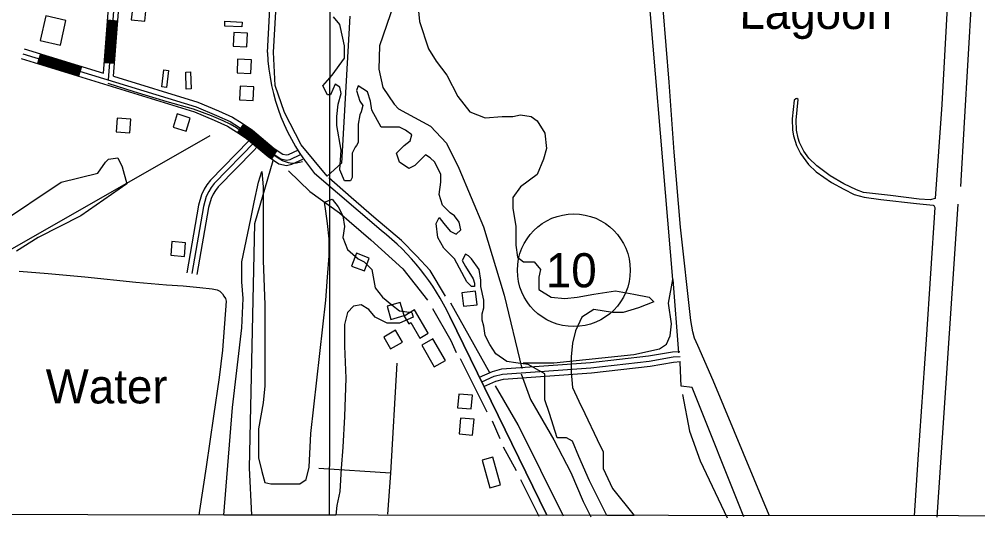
# Model space of a CAD drawing. Extents: x 3219052 to 3256913, y 800770 to 826146.
# Drawn here: x 3248499 to 3251304, y 806145 to 807605 of the extents above; entities that cross this region are included whole.
import ezdxf

# ---------------------------------------------------------------- set-up
doc = ezdxf.new("R2010")
doc.units = 0
for name, color, linetype in [('V-BLDG-OTLN', 7, 'Continuous'), ('V-GRID-FRAM', 7, 'Continuous'), ('V-GRID-MAJR', 7, 'Continuous'), ('V-RIVR-IDEN', 7, 'Continuous'), ('V-ROAD-CNTR', 7, 'Continuous'), ('V-ROAD-IDEN', 7, 'Continuous'), ('V-SITE-VEGE', 7, 'Continuous'), ('V-TOPO-SHOR', 7, 'Continuous')]:
    doc.layers.add(name, color=color, linetype=linetype)

msp = doc.modelspace()

# ---------------------------------------------------------------- linework, layer by layer
at = {"layer": 'V-BLDG-OTLN'}
for points in [[(3248831.6, 807643.6), (3248827.1, 807603.9), (3248866.8, 807599.4), (3248871.3, 807639.1)], [(3248620.2, 807529.7), (3248636.3, 807601.9), (3248577.2, 807615.1), (3248561, 807543)], [(3249150.8, 807583.1), (3249100.8, 807585.4), (3249101.5, 807599.3), (3249151.4, 807597.1)], [(3249165.8, 807524.2), (3249167.7, 807564.1), (3249127.8, 807566.1), (3249125.8, 807526.1)], [(3249176.7, 807446.4), (3249178.6, 807486.4), (3249138.6, 807488.3), (3249136.7, 807448.3)], [(3248916.4, 807407.3), (3248922.3, 807456.9), (3248936.2, 807455.3), (3248930.4, 807405.6)], [(3249000.9, 807451.1), (3249002.3, 807401.1), (3248988.3, 807400.7), (3248986.9, 807450.7)], [(3249184.2, 807367.7), (3249186.1, 807407.7), (3249146.1, 807409.6), (3249144.2, 807369.7)], [(3248786, 807315.3), (3248783.5, 807275.4), (3248823.4, 807272.9), (3248825.9, 807312.9)], [(3248961.5, 807327.9), (3248949.6, 807289.7), (3248987.8, 807277.8), (3248999.7, 807316)], [(3248946.4, 806954.2), (3248942.9, 806914.4), (3248982.7, 806910.8), (3248986.3, 806950.7)], [(3249486.1, 806919.9), (3249471.8, 806882.5), (3249509.2, 806868.2), (3249523.5, 806905.6)], [(3249794.8, 806804.5), (3249799.1, 806764.7), (3249838.9, 806769), (3249834.5, 806808.8)], [(3249614.1, 806776), (3249575.7, 806764.7), (3249587, 806726.4), (3249625.4, 806737.6)], [(3249696.2, 806686), (3249656.3, 806754.2), (3249625.6, 806736.2), (3249638.9, 806713.4), (3249644.8, 806716.9), (3249671.4, 806671.5)], [(3249600.8, 806694.6), (3249566.1, 806674.6), (3249586.1, 806639.9), (3249620.8, 806660)], [(3249746.6, 806606.3), (3249710, 806669.8), (3249677.4, 806651.1), (3249713.9, 806587.5)], [(3249825.3, 806504.3), (3249785.4, 806507.7), (3249782.1, 806467.8), (3249821.9, 806464.5)], [(3249790.6, 806437.6), (3249786.3, 806391), (3249825.8, 806387.3), (3249830.1, 806433.9)], [(3249854.3, 806314.1), (3249876.1, 806233.3), (3249907.4, 806241.8), (3249885.6, 806322.6)]]:
    msp.add_lwpolyline(points, close=True, dxfattribs=at)
at = {"layer": 'V-GRID-FRAM'}
for points in [[(3223248.6, 824370.1), (3254658.5, 824333.6), (3254645.2, 806146.9), (3223219.5, 806183.5), (3223248.6, 824370.1)], [(3254645.2, 806146.9), (3223219.5, 806183.5)]]:
    msp.add_lwpolyline(points, dxfattribs=at)
at = {"layer": 'V-GRID-MAJR'}
msp.add_spline([(3249407.6, 806153), (3249412.9, 812213.3), (3249418.2, 818275.5), (3249423.5, 824337.8), (3249423.5, 824339.7)], degree=3, dxfattribs=at)
at = {"layer": 'V-ROAD-CNTR'}
for p, q in [((3248758.2, 807603.1), (3248788.1, 807600.9)), ((3248562.1, 807503.9), (3248553.3, 807475.2)), ((3248681.6, 807467.2), (3248672.8, 807438.5)), ((3248748.6, 807478.5), (3248778.6, 807476.2)), ((3249155.3, 807298.3), (3249138.4, 807273.5)), ((3249253.4, 807221.7), (3249237.2, 807196.5))]:
    msp.add_line(p, q, dxfattribs=at)
for points in [[(3249225.7, 807507.8), (3249248.9, 807949.8), (3249386.4, 809967.8)], [(3248746.3, 807447.3), (3248785.2, 807956.7)], [(3248800.2, 807955.6), (3248759.8, 807427.5)], [(3248775.7, 807438.3), (3248815.1, 807954.4)], [(3248751.6, 807478.3), (3248761.2, 807602.9)], [(3248754.6, 807478), (3248764.2, 807602.7)], [(3248757.6, 807477.8), (3248767.1, 807602.5)], [(3248760.6, 807477.6), (3248770.1, 807602.2)], [(3248763.6, 807477.4), (3248773.1, 807602)], [(3248766.6, 807477.1), (3248776.1, 807601.8)], [(3248769.6, 807476.9), (3248779.1, 807601.5)], [(3248772.6, 807476.7), (3248782.1, 807601.3)], [(3248775.6, 807476.4), (3248785.1, 807601.1)], [(3248514.3, 807518.6), (3248746.3, 807447.3)], [(3248505.5, 807489.9), (3249012.1, 807334.3), (3249070.3, 807309.4), (3249109.1, 807292.2), (3249135.3, 807275.6), (3249164, 807256.1), (3249227.4, 807202.9), (3249259.4, 807182.2), (3249281.6, 807177.3), (3249296.7, 807180.7), (3249328.8, 807195.2)], [(3248509.9, 807504.2), (3249017.3, 807348.4), (3249076.3, 807323.2), (3249116.2, 807305.5), (3249143.5, 807288.2), (3249173, 807268.1), (3249236.3, 807214.9), (3249265.3, 807196.2), (3249281.5, 807192.7), (3249292, 807195), (3249322.6, 807208.8)], [(3248555, 807481), (3248674.5, 807444.3)], [(3248555.9, 807483.8), (3248675.4, 807447.1)], [(3248556.8, 807486.7), (3248676.3, 807450)], [(3248557.7, 807489.6), (3248677.2, 807452.9)], [(3248558.6, 807492.4), (3248678.1, 807455.7)], [(3248559.4, 807495.3), (3248678.9, 807458.6)], [(3248560.3, 807498.2), (3248679.8, 807461.5)], [(3248561.2, 807501), (3248680.7, 807464.3)], [(3248554.2, 807478.1), (3248673.7, 807441.4)], [(3248775.7, 807438.3), (3249022.5, 807362.5), (3249082.3, 807337), (3249123.3, 807318.7), (3249151.8, 807300.7), (3249182.1, 807280.1), (3249245.2, 807227), (3249271.2, 807210.3), (3249281.5, 807208), (3249287.2, 807209.3), (3249316.5, 807222.5)], [(3249328.3, 807187.7), (3249310.5, 807183.6), (3249297.1, 807182.9), (3249287.4, 807184.9), (3249269.5, 807191), (3249257.1, 807198.4), (3249207.2, 807233.1), (3249166.4, 807264.1), (3249134.9, 807287.2), (3249116.5, 807298), (3249096.1, 807307.6), (3249062, 807322.6), (3249009.6, 807342), (3248932.6, 807363.6), (3248835.8, 807392.8), (3248759.3, 807417.1)], [(3249145.2, 807283.4), (3249171.2, 807265.7), (3249234.5, 807212.5), (3249243.7, 807206.6)], [(3249146.9, 807285.9), (3249173, 807268.1), (3249236.3, 807214.9), (3249245.3, 807209.1)], [(3249148.6, 807288.4), (3249174.9, 807270.5), (3249238.1, 807217.4), (3249246.9, 807211.7)], [(3249150.2, 807290.9), (3249176.7, 807272.9), (3249239.9, 807219.8), (3249248.6, 807214.2)], [(3249151.9, 807293.4), (3249178.5, 807275.3), (3249241.7, 807222.2), (3249250.2, 807216.7)], [(3249153.6, 807295.8), (3249180.3, 807277.7), (3249243.5, 807224.6), (3249251.8, 807219.2)], [(3249140.1, 807276), (3249165.8, 807258.5), (3249229.2, 807205.3), (3249238.8, 807199.1)], [(3249141.8, 807278.5), (3249167.6, 807260.9), (3249231, 807207.7), (3249240.4, 807201.6)], [(3249143.5, 807281), (3249169.4, 807263.3), (3249232.7, 807210.1), (3249242, 807204.1)], [(3249171.7, 807249.6), (3249058.7, 807134.1), (3249048.3, 807120.7), (3249040.7, 807107.4), (3249032.8, 807091.4), (3249023.6, 807060.8), (3248989.9, 806863.1)], [(3249188.2, 807245.1), (3249070, 807124.2), (3249060.8, 807112.3), (3249053.9, 807100.4), (3249046.8, 807085.9), (3249038.3, 807057.4), (3249004.7, 806860.6)], [(3249194.7, 807230.3), (3249185.8, 807221.2)], [(3249185.8, 807221.1), (3249081.3, 807114.3), (3249073.3, 807103.9), (3249067.2, 807093.3), (3249060.8, 807080.4), (3249052.9, 807054), (3249019.5, 806858.1)], [(3249558.6, 806986.3), (3249363.7, 807154)], [(3250042, 806155), (3249759.6, 806734.8)], [(3249759.6, 806734.8), (3250042, 806155)], [(3249846.6, 806557.3), (3249884.2, 806574), (3249911.4, 806581.2), (3250170.8, 806599.8), (3250340.8, 806619.3), (3250410.7, 806631.4), (3250432.3, 806632.8)], [(3249852.7, 806543.6), (3249889.2, 806559.8), (3249913.9, 806566.3), (3250172.2, 806584.8), (3250342.9, 806604.5), (3250412.5, 806616.5), (3250433.3, 806617.8)], [(3249858.8, 806529.9), (3249894.2, 806545.6), (3249916.3, 806551.5), (3250173.6, 806569.9), (3250345.1, 806589.6), (3250414.2, 806601.5), (3250434.2, 806602.8)]]:
    msp.add_lwpolyline(points, dxfattribs=at)
for centre, radius, start, end in [((3249812, 807532.7), 586.8, 182.4294, 220.1897), ((3249129.3, 806437.3), 697, 25.2631, 51.9754)]:
    msp.add_arc(centre, radius, start, end, dxfattribs=at)
at = {"layer": 'V-ROAD-IDEN'}
msp.add_circle((3250122.1, 806870.3), 165, dxfattribs=at)
msp.add_circle((3250122.1, 806870.3), 165, dxfattribs=at)
at = {"layer": 'V-SITE-VEGE'}
for p, q in [((3249665.9, 807648.1), (3249670.3, 807598.8)), ((3249437.4, 807589.8), (3249419.4, 807612.3)), ((3249670.3, 807598.8), (3249697.2, 807518.1)), ((3249446.3, 807549.5), (3249437.4, 807589.8)), ((3249450.8, 807527.1), (3249446.3, 807549.5)), ((3249450.8, 807491.2), (3249450.8, 807527.1)), ((3249697.2, 807518.1), (3249719.6, 807482.2)), ((3249415, 807441.9), (3249450.8, 807491.2)), ((3249719.6, 807482.2), (3249751, 807441.9)), ((3249388.1, 807410.5), (3249415, 807441.9)), ((3249751, 807441.9), (3249782.4, 807379.1)), ((3249401.5, 807383.6), (3249388.1, 807410.5)), ((3249423.9, 807415), (3249410.5, 807383.6)), ((3249437.4, 807406), (3249423.9, 807415)), ((3249441.8, 807388.1), (3249437.4, 807406)), ((3249491.1, 807410.5), (3249486.6, 807397)), ((3249486.6, 807397), (3249495.6, 807365.7)), ((3249518, 807392.6), (3249491.1, 807410.5)), ((3249410.5, 807383.6), (3249401.5, 807383.6)), ((3249432.9, 807356.7), (3249441.8, 807388.1)), ((3249527, 807365.7), (3249518, 807392.6)), ((3249782.4, 807379.1), (3249818.2, 807334.3)), ((3249428.4, 807320.8), (3249432.9, 807356.7)), ((3249495.6, 807365.7), (3249504.6, 807352.2)), ((3249504.6, 807352.2), (3249500.1, 807334.3)), ((3249531.5, 807338.7), (3249527, 807365.7)), ((3249558.3, 807289.4), (3249531.5, 807338.7)), ((3249428.4, 807293.9), (3249428.4, 807320.8)), ((3249495.6, 807325.3), (3249491.1, 807298.4)), ((3249500.1, 807334.3), (3249495.6, 807325.3)), ((3249818.2, 807334.3), (3249863, 807316.3)), ((3249863, 807316.3), (3249912.3, 807320.8)), ((3249912.3, 807320.8), (3249943.6, 807320.8)), ((3249943.6, 807320.8), (3249966, 807325.3)), ((3249966, 807325.3), (3249997.4, 807320.8)), ((3249997.4, 807320.8), (3250015.3, 807307.4)), ((3249441.8, 807222.2), (3249428.4, 807293.9)), ((3249491.1, 807298.4), (3249491.1, 807244.6)), ((3249612.1, 807289.4), (3249558.3, 807289.4)), ((3249630, 807280.5), (3249612.1, 807289.4)), ((3250015.3, 807307.4), (3250037.7, 807271.5)), ((3249647.9, 807267), (3249630, 807280.5)), ((3249643.5, 807249.1), (3249647.9, 807267)), ((3250037.7, 807271.5), (3250042.2, 807226.7)), ((3249482.2, 807231.1), (3249473.2, 807213.2)), ((3249486.6, 807235.6), (3249482.2, 807231.1)), ((3249491.1, 807244.6), (3249486.6, 807235.6)), ((3249603.1, 807213.2), (3249625.5, 807235.6)), ((3249625.5, 807235.6), (3249643.5, 807249.1)), ((3250042.2, 807226.7), (3250033.3, 807195.3)), ((3248760.8, 807195.3), (3248787.7, 807199.7)), ((3248787.7, 807199.7), (3248801.1, 807172.8)), ((3249437.4, 807163.9), (3249441.8, 807222.2)), ((3249473.2, 807213.2), (3249473.2, 807141.5)), ((3249612.1, 807186.3), (3249603.1, 807213.2)), ((3249688.3, 807208.7), (3249656.9, 807177.3)), ((3249701.7, 807199.7), (3249688.3, 807208.7)), ((3249715.1, 807186.3), (3249701.7, 807199.7)), ((3248729.5, 807154.9), (3248751.9, 807186.3)), ((3248751.9, 807186.3), (3248760.8, 807195.3)), ((3248801.1, 807172.8), (3248814.6, 807123.5)), ((3249639, 807168.4), (3249612.1, 807186.3)), ((3249656.9, 807177.3), (3249639, 807168.4)), ((3249733.1, 807150.4), (3249715.1, 807186.3)), ((3250033.3, 807195.3), (3250015.3, 807150.4)), ((3248621.9, 807128), (3248729.5, 807154.9)), ((3249199.9, 807128), (3249208.9, 807159.4)), ((3249208.9, 807159.4), (3249213.3, 807114.6)), ((3249450.8, 807132.5), (3249437.4, 807163.9)), ((3249733.1, 807128), (3249733.1, 807150.4)), ((3250015.3, 807150.4), (3249966, 807114.6)), ((3248420.3, 806993.5), (3248621.9, 807128)), ((3248814.6, 807123.5), (3248680.2, 807029.4)), ((3249186.5, 807069.7), (3249199.9, 807128)), ((3249213.3, 807114.6), (3249213.3, 806899.3)), ((3249468.7, 807132.5), (3249450.8, 807132.5)), ((3249473.2, 807141.5), (3249468.7, 807132.5)), ((3249728.6, 807092.1), (3249733.1, 807128)), ((3249966, 807114.6), (3249943.6, 807083.2)), ((3249737.5, 807060.8), (3249728.6, 807092.1)), ((3249177.5, 807020.4), (3249186.5, 807069.7)), ((3249392.6, 807069.7), (3249415, 807078.7)), ((3249397, 807042.8), (3249392.6, 807069.7)), ((3249415, 807078.7), (3249432.9, 807056.3)), ((3249760, 807038.3), (3249737.5, 807060.8)), ((3249943.6, 807083.2), (3249943.6, 807051.8)), ((3249401.5, 807006.9), (3249397, 807042.8)), ((3249432.9, 807056.3), (3249446.3, 807029.4)), ((3249773.4, 807029.4), (3249760, 807038.3)), ((3249943.6, 807051.8), (3249952.6, 806998)), ((3248680.2, 807029.4), (3248554.7, 806966.6)), ((3249150.6, 806894.8), (3249177.5, 807020.4)), ((3249406, 806962.1), (3249401.5, 807006.9)), ((3249446.3, 807029.4), (3249450.8, 806998)), ((3249719.6, 807006.9), (3249728.6, 807024.9)), ((3249724.1, 806966.6), (3249719.6, 807006.9)), ((3249728.6, 807024.9), (3249742, 807006.9)), ((3249742, 807006.9), (3249760, 806984.5)), ((3249786.8, 807011.4), (3249773.4, 807029.4)), ((3249791.3, 806989), (3249786.8, 807011.4)), ((3249450.8, 806998), (3249446.3, 806966.6)), ((3249760, 806984.5), (3249777.9, 806975.6)), ((3249777.9, 806975.6), (3249791.3, 806989)), ((3249952.6, 806998), (3249952.6, 806944.2)), ((3248554.7, 806966.6), (3248492, 806926.2)), ((3249406, 806912.8), (3249406, 806962.1)), ((3249446.3, 806966.6), (3249459.8, 806930.7)), ((3249742, 806935.2), (3249724.1, 806966.6)), ((3249459.8, 806930.7), (3249491.1, 806903.8)), ((3249773.4, 806903.8), (3249742, 806935.2)), ((3249952.6, 806944.2), (3249957.1, 806908.3)), ((3249150.6, 806836.6), (3249150.6, 806894.8)), ((3249213.3, 806899.3), (3249217.8, 806769.3)), ((3249401.5, 806850), (3249406, 806912.8)), ((3249491.1, 806903.8), (3249509, 806894.8)), ((3249509, 806894.8), (3249531.5, 806872.4)), ((3249809.2, 806836.6), (3249773.4, 806903.8)), ((3249804.8, 806917.3), (3249795.8, 806899.3)), ((3249795.8, 806899.3), (3249804.8, 806881.4)), ((3249813.7, 806912.8), (3249804.8, 806917.3)), ((3249822.7, 806903.8), (3249813.7, 806912.8)), ((3249845.1, 806872.4), (3249822.7, 806903.8)), ((3249957.1, 806908.3), (3249975, 806894.8)), ((3249975, 806894.8), (3250006.4, 806894.8)), ((3250006.4, 806894.8), (3250024.3, 806872.4)), ((3249531.5, 806872.4), (3249540.4, 806818.6)), ((3249804.8, 806881.4), (3249827.2, 806845.5)), ((3249849.6, 806841), (3249845.1, 806872.4)), ((3250024.3, 806872.4), (3250019.8, 806850)), ((3249155.1, 806787.2), (3249150.6, 806836.6)), ((3249397, 806782.8), (3249401.5, 806850)), ((3249822.7, 806823.1), (3249809.2, 806836.6)), ((3249827.2, 806845.5), (3249831.6, 806832.1)), ((3249849.6, 806823.1), (3249849.6, 806841)), ((3250019.8, 806850), (3250019.8, 806814.1)), ((3249540.4, 806818.6), (3249562.8, 806791.7)), ((3249831.6, 806823.1), (3249822.7, 806823.1)), ((3249831.6, 806832.1), (3249831.6, 806823.1)), ((3249858.5, 806782.8), (3249849.6, 806823.1)), ((3250019.8, 806814.1), (3250055.7, 806791.7)), ((3250181.1, 806800.7), (3250243.8, 806809.7)), ((3250243.8, 806809.7), (3250297.6, 806800.7)), ((3249150.6, 806702), (3249155.1, 806787.2)), ((3249352.2, 806392.7), (3249397, 806782.8)), ((3249562.8, 806791.7), (3249589.7, 806769.3)), ((3249858.5, 806760.3), (3249858.5, 806782.8)), ((3250055.7, 806791.7), (3250096, 806787.2)), ((3250096, 806787.2), (3250131.8, 806791.7)), ((3250131.8, 806791.7), (3250181.1, 806800.7)), ((3250297.6, 806800.7), (3250342.4, 806791.7)), ((3250355.8, 806778.3), (3250311, 806760.3)), ((3250342.4, 806791.7), (3250355.8, 806778.3)), ((3249217.8, 806769.3), (3249217.8, 806531.7)), ((3249477.7, 806764.8), (3249459.8, 806746.9)), ((3249500.1, 806769.3), (3249477.7, 806764.8)), ((3249522.5, 806755.8), (3249500.1, 806769.3)), ((3249540.4, 806733.4), (3249522.5, 806755.8)), ((3249589.7, 806769.3), (3249612.1, 806751.4)), ((3249612.1, 806751.4), (3249647.9, 806746.9)), ((3249854, 806742.4), (3249858.5, 806760.3)), ((3250181.1, 806755.8), (3250145.3, 806733.4)), ((3250234.9, 806746.9), (3250181.1, 806755.8)), ((3250311, 806760.3), (3250266.2, 806746.9)), ((3249459.8, 806746.9), (3249450.8, 806711)), ((3249576.3, 806715.5), (3249540.4, 806733.4)), ((3249652.4, 806733.4), (3249612.1, 806715.5)), ((3249647.9, 806746.9), (3249652.4, 806733.4)), ((3249854, 806724.5), (3249854, 806742.4)), ((3249858.5, 806706.5), (3249854, 806724.5)), ((3250145.3, 806733.4), (3250127.3, 806693.1)), ((3250266.2, 806746.9), (3250234.9, 806746.9)), ((3249123.7, 806468.9), (3249150.6, 806702)), ((3249450.8, 806711), (3249450.8, 806648.2)), ((3249612.1, 806715.5), (3249576.3, 806715.5)), ((3249863, 806679.6), (3249858.5, 806706.5)), ((3249876.4, 806652.7), (3249863, 806679.6)), ((3250127.3, 806693.1), (3250118.4, 806657.2)), ((3249450.8, 806648.2), (3249455.3, 806554.1)), ((3249894.4, 806625.8), (3249876.4, 806652.7)), ((3250118.4, 806657.2), (3250113.9, 806616.8)), ((3249925.7, 806603.4), (3249894.4, 806625.8)), ((3250113.9, 806616.8), (3250113.9, 806572)), ((3249952.6, 806598.9), (3249925.7, 806603.4)), ((3249988.4, 806594.4), (3249952.6, 806598.9)), ((3250019.8, 806576.5), (3249988.4, 806594.4)), ((3249455.3, 806554.1), (3249450.8, 806442)), ((3250037.7, 806567.5), (3250019.8, 806576.5)), ((3250037.7, 806491.3), (3250037.7, 806567.5)), ((3250113.9, 806572), (3250118.4, 806527.2)), ((3249217.8, 806531.7), (3249213.3, 806482.3)), ((3250118.4, 806527.2), (3250136.3, 806486.8)), ((3249213.3, 806482.3), (3249199.9, 806406.1)), ((3250051.2, 806450.9), (3250037.7, 806491.3)), ((3250136.3, 806486.8), (3250154.2, 806450.9)), ((3249098.4, 806153.4), (3249123.7, 806468.9)), ((3249450.8, 806442), (3249446.3, 806352.3)), ((3250073.6, 806379.2), (3250051.2, 806450.9)), ((3250154.2, 806450.9), (3250190.1, 806374.7)), ((3249199.9, 806406.1), (3249199.9, 806320.9)), ((3249347.8, 806294), (3249352.2, 806392.7)), ((3250100.5, 806379.2), (3250073.6, 806379.2)), ((3250118.4, 806370.2), (3250100.5, 806379.2)), ((3250136.3, 806325.4), (3250118.4, 806370.2)), ((3250190.1, 806374.7), (3250208, 806338.8)), ((3249446.3, 806352.3), (3249441.8, 806289.5)), ((3250208, 806338.8), (3250208, 806289.5)), ((3249199.9, 806320.9), (3249208.9, 806280.6)), ((3250167.7, 806253.7), (3250136.3, 806325.4)), ((3249208.9, 806280.6), (3249217.8, 806249.2)), ((3249338.8, 806258.1), (3249347.8, 806294)), ((3249441.8, 806289.5), (3249437.4, 806222.3)), ((3250208, 806289.5), (3250234.9, 806231.2)), ((3249217.8, 806249.2), (3249235.7, 806244.7)), ((3249235.7, 806244.7), (3249320.9, 806244.7)), ((3249320.9, 806244.7), (3249338.8, 806258.1)), ((3250218.4, 806152.1), (3250167.7, 806253.7)), ((3249437.4, 806222.3), (3249428.4, 806181.9)), ((3250234.9, 806231.2), (3250298.2, 806152)), ((3249428.4, 806181.9), (3249426.2, 806153)), ((3249426.2, 806153), (3249098.4, 806153.4)), ((3250298.2, 806152), (3250218.4, 806152.1))]:
    msp.add_line(p, q, dxfattribs=at)
at = {"layer": 'V-TOPO-SHOR'}
for p, q in [((3248472.9, 806930.3), (3249057.7, 807265.3)), ((3251185.6, 806147.6), (3251246.5, 807063.8)), ((3249882.8, 806429.7), (3249905.3, 806377.6)), ((3249915.6, 806353.3), (3249953.7, 806283.8)), ((3249585.7, 806275.9), (3249576.8, 806156.1)), ((3249965.8, 806257.7), (3250019.3, 806150))]:
    msp.add_line(p, q, dxfattribs=at)
for points in [[(3249360.6, 809001), (3249342.7, 808711.2), (3249294.7, 808182), (3249271.3, 807788.1), (3249339, 807800.1), (3249382.4, 807812.2), (3249469.2, 807806.8), (3249509.1, 807810.2), (3249550.8, 807836.1), (3249661.9, 807835.9), (3249719.1, 807785.4), (3249616.5, 807712.8), (3249553.6, 807527.2), (3249551.8, 807459.5), (3249563.8, 807405.7), (3249596.7, 807357), (3249608.8, 807343.1)], [(3250411.3, 806843.4), (3250324.9, 807874.4), (3250328.5, 807909.1), (3250366.7, 807957.6), (3250648.5, 808269.4), (3251418.7, 808104.7), (3251464.5, 808427.4)], [(3250338.6, 807766.8), (3250369.9, 807804.9), (3250376.9, 807832.7), (3250665.6, 808141), (3250683, 808151.3), (3250700.4, 808158.2), (3250776.7, 808140.7), (3251279.7, 808032.1), (3251300.5, 808014.7), (3251300.5, 807993.9), (3251285.9, 807671.1), (3251264.3, 807303.2), (3251253.5, 807115.8)], [(3249467.1, 807614.2), (3249441.9, 807183.8), (3249400.1, 807145.7), (3249324, 807237.9), (3249275.6, 807331.7), (3249248, 807411.6), (3249243, 807508.8), (3249250.1, 807626.8), (3249264.3, 807769), (3249271.3, 807788.1)], [(3251219.4, 807730.5), (3251198.8, 807355.8), (3251178.8, 807080), (3251164.6, 807076.9), (3251132.5, 807078), (3251049, 807089), (3250970, 807097.6), (3250949.5, 807106.2), (3250912, 807123), (3250871.8, 807146.4), (3250832.6, 807175.7), (3250809.5, 807198.2), (3250795.5, 807218.5), (3250781.9, 807244.2), (3250778.3, 807256.7), (3250774, 807280.1), (3250772.6, 807309.8), (3250778.7, 807369.8), (3250774.6, 807372.7), (3250771.8, 807371.9), (3250766.4, 807368.3), (3250761.2, 807314.1), (3250762, 807280.8), (3250764.6, 807264), (3250773.3, 807236), (3250785.4, 807212.1), (3250808.9, 807179.9), (3250831.6, 807158), (3250876, 807127.1), (3250911.6, 807107.5), (3250942.2, 807091.7), (3250971.7, 807084), (3251020, 807077.9), (3251125, 807065.9), (3251173.2, 807060.6), (3251175.7, 807059.6), (3251178.2, 807054.4), (3251152.5, 806667.7), (3251129, 806316.6), (3251117.8, 806151)], [(3250694.6, 806151.5), (3250681.2, 806183.8), (3250529.5, 806547.8), (3250485, 806650.1), (3250475.6, 806671.6), (3250470.3, 806690.3), (3250464, 806723.2), (3250433.9, 806996.2), (3250415.8, 807215.6), (3250400.7, 807421.1), (3250383.9, 807635.6)], [(3249608.8, 807343.1), (3249702.4, 807292.6), (3249749.2, 807242.2), (3249785.4, 807169.2), (3249858, 806997.3), (3249918.3, 806797.6), (3249969.9, 806582.2)], [(3249241.7, 807190.6), (3249188.2, 807006.6), (3249172.5, 806291.6), (3249179.3, 806153.5)], [(3249287.4, 807161.6), (3249349.7, 807100.7), (3249436.3, 807038.1), (3249528.2, 806959.8), (3249621.7, 806874.5), (3249694.4, 806782.4)], [(3249746.5, 806794.4), (3249701.5, 806869.2), (3249661.7, 806912.6), (3249618.4, 806957.8), (3249537, 807025.7), (3249471.1, 807083.1), (3249405.3, 807140.5)], [(3248498.9, 806867.9), (3248584.2, 806860.7), (3248691.3, 806851.2), (3248840.2, 806835.6), (3248930.4, 806827.9), (3248979.2, 806824.2), (3249028.2, 806819.7), (3249063.9, 806816.2), (3249079, 806813), (3249086.3, 806808.7), (3249094.3, 806801.4), (3249098.4, 806794.9), (3249103.1, 806787.6), (3249105.4, 806779.5), (3249094, 806636.1), (3249084.1, 806556.5), (3249067.6, 806443.3), (3249046, 806294.4), (3249027.1, 806167), (3249024.8, 806153.5)], [(3249973.4, 806599.6), (3250063.7, 806599.4), (3250298, 806623.2), (3250372.7, 806640.4), (3250393.5, 806654.2), (3250404, 806678.5), (3250407.5, 806713.2), (3250399, 806774), (3250411.3, 806843.4), (3250428.2, 806628.1)], [(3249708.2, 806758.1), (3249761.8, 806664.2), (3249777.4, 806629.5)], [(3249876.2, 806570.3), (3249789.7, 806724.9), (3249762.1, 806773.6)], [(3249789.5, 806612.1), (3249836.1, 806518.3), (3249867.3, 806455.8)], [(3249603.8, 806598.6), (3249585.7, 806275.9), (3249375.8, 806290.2)], [(3250619.8, 806148.8), (3250467.9, 806527.4), (3250436.6, 806530.9), (3250433.3, 806600.4)], [(3249968.1, 806566.6), (3249995.8, 806491.9), (3250063.2, 806373.8), (3250113.3, 806278.2), (3250149.6, 806193.1), (3250172, 806148)], [(3250092.2, 806149.9), (3249959.2, 806417.4), (3249893.4, 806532.1)], [(3250440.1, 806506.6), (3250460.7, 806399), (3250491.7, 806312.2), (3250571.2, 806145.4)]]:
    msp.add_lwpolyline(points, dxfattribs=at)

# ---------------------------------------------------------------- texts
at = {"layer": 'V-RIVR-IDEN'}
msp.add_text('Lagoon', height=100, rotation=359.8799, dxfattribs=at).set_placement((3250606.5, 807577.2))
msp.add_text('Water', height=100, dxfattribs=at).set_placement((3248576.9, 806480.4))
at = {"layer": 'V-ROAD-IDEN'}
msp.add_text('10', height=100, rotation=359.9333, dxfattribs=at).set_placement((3250040.2, 806820.4))

doc.saveas('drawing.dxf')
